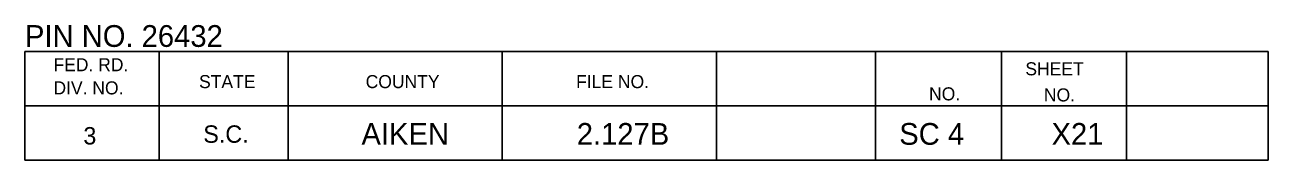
# Model space of a CAD drawing. Extents: x 1000 to 1162, y 999 to 8520.
# Drawn here: x 1133.06 to 1161.56, y 3400.05 to 3403.16 of the extents above; entities that cross this region are included whole.
import ezdxf

# ---------------------------------------------------------------- set-up
doc = ezdxf.new("R2010")
doc.units = 0
doc.layers.add('Level 20', color=7, linetype='Continuous')
doc.layers.add('Level 3', color=7, linetype='Continuous')

msp = doc.modelspace()

# ---------------------------------------------------------------- linework, layer by layer
at = {"layer": 'Level 3'}
for p, q in [((1133.055, 3402.546), (1161.555, 3402.546)), ((1133.055, 3402.546), (1133.055, 3400.046)), ((1133.055, 3402.546), (1161.555, 3402.546)), ((1133.055, 3402.546), (1133.055, 3400.046)), ((1133.055, 3402.546), (1161.555, 3402.546)), ((1133.055, 3402.546), (1133.055, 3400.046)), ((1133.055, 3402.546), (1161.555, 3402.546)), ((1133.055, 3402.546), (1133.055, 3400.046)), ((1133.055, 3402.546), (1161.555, 3402.546)), ((1133.055, 3402.546), (1133.055, 3400.046)), ((1133.055, 3402.546), (1161.555, 3402.546)), ((1133.055, 3402.546), (1133.055, 3400.046)), ((1133.055, 3402.546), (1161.555, 3402.546)), ((1133.055, 3402.546), (1133.055, 3400.046)), ((1133.055, 3402.546), (1161.555, 3402.546)), ((1133.055, 3402.546), (1133.055, 3400.046)), ((1133.055, 3402.546), (1161.555, 3402.546)), ((1133.055, 3402.546), (1133.055, 3400.046)), ((1133.055, 3402.546), (1161.555, 3402.546)), ((1133.055, 3402.546), (1133.055, 3400.046)), ((1133.055, 3402.546), (1161.555, 3402.546)), ((1133.055, 3402.546), (1133.055, 3400.046)), ((1133.055, 3402.546), (1161.555, 3402.546)), ((1133.055, 3402.546), (1133.055, 3400.046)), ((1133.055, 3402.546), (1161.555, 3402.546)), ((1133.055, 3402.546), (1133.055, 3400.046)), ((1133.055, 3402.546), (1161.555, 3402.546)), ((1133.055, 3402.546), (1133.055, 3400.046)), ((1133.055, 3402.546), (1161.555, 3402.546)), ((1133.055, 3402.546), (1133.055, 3400.046)), ((1133.055, 3402.546), (1161.555, 3402.546)), ((1133.055, 3402.546), (1133.055, 3400.046)), ((1133.055, 3402.546), (1161.555, 3402.546)), ((1133.055, 3402.546), (1133.055, 3400.046)), ((1133.055, 3402.546), (1161.555, 3402.546)), ((1133.055, 3402.546), (1133.055, 3400.046)), ((1133.055, 3402.546), (1161.555, 3402.546)), ((1133.055, 3402.546), (1133.055, 3400.046)), ((1136.132, 3402.546), (1136.132, 3400.046)), ((1136.132, 3402.546), (1136.132, 3400.046)), ((1136.132, 3402.546), (1136.132, 3400.046)), ((1136.132, 3402.546), (1136.132, 3400.046)), ((1136.132, 3402.546), (1136.132, 3400.046)), ((1136.132, 3402.546), (1136.132, 3400.046)), ((1136.132, 3402.546), (1136.132, 3400.046)), ((1136.132, 3402.546), (1136.132, 3400.046)), ((1136.132, 3402.546), (1136.132, 3400.046)), ((1136.132, 3402.546), (1136.132, 3400.046)), ((1136.132, 3402.546), (1136.132, 3400.046)), ((1136.132, 3402.546), (1136.132, 3400.046)), ((1136.132, 3402.546), (1136.132, 3400.046)), ((1136.132, 3402.546), (1136.132, 3400.046)), ((1136.132, 3402.546), (1136.132, 3400.046)), ((1136.132, 3402.546), (1136.132, 3400.046)), ((1136.132, 3402.546), (1136.132, 3400.046)), ((1136.132, 3402.546), (1136.132, 3400.046)), ((1136.132, 3402.546), (1136.132, 3400.046)), ((1139.087, 3402.546), (1139.087, 3400.046)), ((1139.087, 3402.546), (1139.087, 3400.046)), ((1139.087, 3402.546), (1139.087, 3400.046)), ((1139.087, 3402.546), (1139.087, 3400.046)), ((1139.087, 3402.546), (1139.087, 3400.046)), ((1139.087, 3402.546), (1139.087, 3400.046)), ((1139.087, 3402.546), (1139.087, 3400.046)), ((1139.087, 3402.546), (1139.087, 3400.046)), ((1139.087, 3402.546), (1139.087, 3400.046)), ((1139.087, 3402.546), (1139.087, 3400.046)), ((1139.087, 3402.546), (1139.087, 3400.046)), ((1139.087, 3402.546), (1139.087, 3400.046)), ((1139.087, 3402.546), (1139.087, 3400.046)), ((1139.087, 3402.546), (1139.087, 3400.046)), ((1139.087, 3402.546), (1139.087, 3400.046)), ((1139.087, 3402.546), (1139.087, 3400.046)), ((1139.087, 3402.546), (1139.087, 3400.046)), ((1139.087, 3402.546), (1139.087, 3400.046)), ((1139.087, 3402.546), (1139.087, 3400.046)), ((1144, 3402.546), (1144, 3400.046)), ((1144, 3402.546), (1144, 3400.046)), ((1144, 3402.546), (1144, 3400.046)), ((1144, 3402.546), (1144, 3400.046)), ((1144, 3402.546), (1144, 3400.046)), ((1144, 3402.546), (1144, 3400.046)), ((1144, 3402.546), (1144, 3400.046)), ((1144, 3402.546), (1144, 3400.046)), ((1144, 3402.546), (1144, 3400.046)), ((1144, 3402.546), (1144, 3400.046)), ((1144, 3402.546), (1144, 3400.046)), ((1144, 3402.546), (1144, 3400.046)), ((1144, 3402.546), (1144, 3400.046)), ((1144, 3402.546), (1144, 3400.046)), ((1144, 3402.546), (1144, 3400.046)), ((1144, 3402.546), (1144, 3400.046)), ((1144, 3402.546), (1144, 3400.046)), ((1144, 3402.546), (1144, 3400.046)), ((1144, 3402.546), (1144, 3400.046)), ((1148.913, 3402.546), (1148.913, 3400.046)), ((1148.913, 3402.546), (1148.913, 3400.046)), ((1148.913, 3402.546), (1148.913, 3400.046)), ((1148.913, 3402.546), (1148.913, 3400.046)), ((1148.913, 3402.546), (1148.913, 3400.046)), ((1148.913, 3402.546), (1148.913, 3400.046)), ((1148.913, 3402.546), (1148.913, 3400.046)), ((1148.913, 3402.546), (1148.913, 3400.046)), ((1148.913, 3402.546), (1148.913, 3400.046)), ((1148.913, 3402.546), (1148.913, 3400.046)), ((1148.913, 3402.546), (1148.913, 3400.046)), ((1148.913, 3402.546), (1148.913, 3400.046)), ((1148.913, 3402.546), (1148.913, 3400.046)), ((1148.913, 3402.546), (1148.913, 3400.046)), ((1148.913, 3402.546), (1148.913, 3400.046)), ((1148.913, 3402.546), (1148.913, 3400.046)), ((1148.913, 3402.546), (1148.913, 3400.046)), ((1148.913, 3402.546), (1148.913, 3400.046)), ((1148.913, 3402.546), (1148.913, 3400.046)), ((1152.554, 3402.546), (1152.554, 3400.046)), ((1152.554, 3402.546), (1152.554, 3400.046)), ((1152.554, 3402.546), (1152.554, 3400.046)), ((1152.554, 3402.546), (1152.554, 3400.046)), ((1152.554, 3402.546), (1152.554, 3400.046)), ((1152.554, 3402.546), (1152.554, 3400.046)), ((1152.554, 3402.546), (1152.554, 3400.046)), ((1152.554, 3402.546), (1152.554, 3400.046)), ((1152.554, 3402.546), (1152.554, 3400.046)), ((1152.554, 3402.546), (1152.554, 3400.046)), ((1152.554, 3402.546), (1152.554, 3400.046)), ((1152.554, 3402.546), (1152.554, 3400.046)), ((1152.554, 3402.546), (1152.554, 3400.046)), ((1152.554, 3402.546), (1152.554, 3400.046)), ((1152.554, 3402.546), (1152.554, 3400.046)), ((1152.554, 3402.546), (1152.554, 3400.046)), ((1152.554, 3402.546), (1152.554, 3400.046)), ((1152.554, 3402.546), (1152.554, 3400.046)), ((1152.554, 3402.546), (1152.554, 3400.046)), ((1155.44, 3402.546), (1155.44, 3400.046)), ((1155.44, 3402.546), (1155.44, 3400.046)), ((1155.44, 3402.546), (1155.44, 3400.046)), ((1155.44, 3402.546), (1155.44, 3400.046)), ((1155.44, 3402.546), (1155.44, 3400.046)), ((1155.44, 3402.546), (1155.44, 3400.046)), ((1155.44, 3402.546), (1155.44, 3400.046)), ((1155.44, 3402.546), (1155.44, 3400.046)), ((1155.44, 3402.546), (1155.44, 3400.046)), ((1155.44, 3402.546), (1155.44, 3400.046)), ((1155.44, 3402.546), (1155.44, 3400.046)), ((1155.44, 3402.546), (1155.44, 3400.046)), ((1155.44, 3402.546), (1155.44, 3400.046)), ((1155.44, 3402.546), (1155.44, 3400.046)), ((1155.44, 3402.546), (1155.44, 3400.046)), ((1155.44, 3402.546), (1155.44, 3400.046)), ((1155.44, 3402.546), (1155.44, 3400.046)), ((1155.44, 3402.546), (1155.44, 3400.046)), ((1155.44, 3402.546), (1155.44, 3400.046)), ((1158.305, 3402.546), (1158.305, 3400.046)), ((1158.305, 3402.546), (1158.305, 3400.046)), ((1158.305, 3402.546), (1158.305, 3400.046)), ((1158.305, 3402.546), (1158.305, 3400.046)), ((1158.305, 3402.546), (1158.305, 3400.046)), ((1158.305, 3402.546), (1158.305, 3400.046)), ((1158.305, 3402.546), (1158.305, 3400.046)), ((1158.305, 3402.546), (1158.305, 3400.046)), ((1158.305, 3402.546), (1158.305, 3400.046)), ((1158.305, 3402.546), (1158.305, 3400.046)), ((1158.305, 3402.546), (1158.305, 3400.046)), ((1158.305, 3402.546), (1158.305, 3400.046)), ((1158.305, 3402.546), (1158.305, 3400.046)), ((1158.305, 3402.546), (1158.305, 3400.046)), ((1158.305, 3402.546), (1158.305, 3400.046)), ((1158.305, 3402.546), (1158.305, 3400.046)), ((1158.305, 3402.546), (1158.305, 3400.046)), ((1158.305, 3402.546), (1158.305, 3400.046)), ((1158.305, 3402.546), (1158.305, 3400.046)), ((1161.555, 3402.546), (1161.555, 3400.046)), ((1161.555, 3402.546), (1161.555, 3400.046)), ((1161.555, 3402.546), (1161.555, 3400.046)), ((1161.555, 3402.546), (1161.555, 3400.046)), ((1161.555, 3402.546), (1161.555, 3400.046)), ((1161.555, 3402.546), (1161.555, 3400.046)), ((1161.555, 3402.546), (1161.555, 3400.046)), ((1161.555, 3402.546), (1161.555, 3400.046)), ((1161.555, 3402.546), (1161.555, 3400.046)), ((1161.555, 3402.546), (1161.555, 3400.046)), ((1161.555, 3402.546), (1161.555, 3400.046)), ((1161.555, 3402.546), (1161.555, 3400.046)), ((1161.555, 3402.546), (1161.555, 3400.046)), ((1161.555, 3402.546), (1161.555, 3400.046)), ((1161.555, 3402.546), (1161.555, 3400.046)), ((1161.555, 3402.546), (1161.555, 3400.046)), ((1161.555, 3402.546), (1161.555, 3400.046)), ((1161.555, 3402.546), (1161.555, 3400.046)), ((1161.555, 3402.546), (1161.555, 3400.046)), ((1133.055, 3401.296), (1161.555, 3401.296)), ((1133.055, 3401.296), (1161.555, 3401.296)), ((1133.055, 3401.296), (1161.555, 3401.296)), ((1133.055, 3401.296), (1161.555, 3401.296)), ((1133.055, 3401.296), (1161.555, 3401.296)), ((1133.055, 3401.296), (1161.555, 3401.296)), ((1133.055, 3401.296), (1161.555, 3401.296)), ((1133.055, 3401.296), (1161.555, 3401.296)), ((1133.055, 3401.296), (1161.555, 3401.296)), ((1133.055, 3401.296), (1161.555, 3401.296)), ((1133.055, 3401.296), (1161.555, 3401.296)), ((1133.055, 3401.296), (1161.555, 3401.296)), ((1133.055, 3401.296), (1161.555, 3401.296)), ((1133.055, 3401.296), (1161.555, 3401.296)), ((1133.055, 3401.296), (1161.555, 3401.296)), ((1133.055, 3401.296), (1161.555, 3401.296)), ((1133.055, 3401.296), (1161.555, 3401.296)), ((1133.055, 3401.296), (1161.555, 3401.296)), ((1133.055, 3401.296), (1161.555, 3401.296)), ((1133.055, 3400.046), (1161.555, 3400.046)), ((1133.055, 3400.046), (1161.555, 3400.046)), ((1133.055, 3400.046), (1161.555, 3400.046)), ((1133.055, 3400.046), (1161.555, 3400.046)), ((1133.055, 3400.046), (1161.555, 3400.046)), ((1133.055, 3400.046), (1161.555, 3400.046)), ((1133.055, 3400.046), (1161.555, 3400.046)), ((1133.055, 3400.046), (1161.555, 3400.046)), ((1133.055, 3400.046), (1161.555, 3400.046)), ((1133.055, 3400.046), (1161.555, 3400.046)), ((1133.055, 3400.046), (1161.555, 3400.046)), ((1133.055, 3400.046), (1161.555, 3400.046)), ((1133.055, 3400.046), (1161.555, 3400.046)), ((1133.055, 3400.046), (1161.555, 3400.046)), ((1133.055, 3400.046), (1161.555, 3400.046)), ((1133.055, 3400.046), (1161.555, 3400.046)), ((1133.055, 3400.046), (1161.555, 3400.046)), ((1133.055, 3400.046), (1161.555, 3400.046)), ((1133.055, 3400.046), (1161.555, 3400.046))]:
    msp.add_line(p, q, dxfattribs=at)

# ---------------------------------------------------------------- texts
at = {"layer": 'Level 20'}
for s, p in [('PIN NO. 26432', (1133.058, 3402.65)), ('2.127B', (1145.707, 3400.4)), ('SC 4', (1153.099, 3400.4)), ('X21', (1156.59, 3400.4)), ('AIKEN', (1140.771, 3400.4))]:
    msp.add_text(s, height=0.5, dxfattribs=at).set_placement(p)
at = {"layer": 'Level 3'}
for s, height, p in [('FED. RD.', 0.3, (1133.71, 3402.09)), ('FED. RD.', 0.3, (1133.71, 3402.09)), ('FED. RD.', 0.3, (1133.71, 3402.09)), ('FED. RD.', 0.3, (1133.71, 3402.09)), ('FED. RD.', 0.3, (1133.71, 3402.09)), ('FED. RD.', 0.3, (1133.71, 3402.09)), ('FED. RD.', 0.3, (1133.71, 3402.09)), ('FED. RD.', 0.3, (1133.71, 3402.09)), ('FED. RD.', 0.3, (1133.71, 3402.09)), ('FED. RD.', 0.3, (1133.71, 3402.09)), ('FED. RD.', 0.3, (1133.71, 3402.09)), ('FED. RD.', 0.3, (1133.71, 3402.09)), ('FED. RD.', 0.3, (1133.71, 3402.09)), ('FED. RD.', 0.3, (1133.71, 3402.09)), ('FED. RD.', 0.3, (1133.71, 3402.09)), ('FED. RD.', 0.3, (1133.71, 3402.09)), ('FED. RD.', 0.3, (1133.71, 3402.09)), ('FED. RD.', 0.3, (1133.71, 3402.09)), ('FED. RD.', 0.3, (1133.71, 3402.09)), ('SHEET', 0.3, (1155.99, 3401.996)), ('SHEET', 0.3, (1155.99, 3401.996)), ('SHEET', 0.3, (1155.99, 3401.996)), ('SHEET', 0.3, (1155.99, 3401.996)), ('SHEET', 0.3, (1155.99, 3401.996)), ('SHEET', 0.3, (1155.99, 3401.996)), ('SHEET', 0.3, (1155.99, 3401.996)), ('SHEET', 0.3, (1155.99, 3401.996)), ('SHEET', 0.3, (1155.99, 3401.996)), ('SHEET', 0.3, (1155.99, 3401.996)), ('SHEET', 0.3, (1155.99, 3401.996)), ('SHEET', 0.3, (1155.99, 3401.996)), ('SHEET', 0.3, (1155.99, 3401.996)), ('SHEET', 0.3, (1155.99, 3401.996)), ('SHEET', 0.3, (1155.99, 3401.996)), ('SHEET', 0.3, (1155.99, 3401.996)), ('SHEET', 0.3, (1155.99, 3401.996)), ('SHEET', 0.3, (1155.99, 3401.996)), ('SHEET', 0.3, (1155.99, 3401.996)), ('DIV. NO.', 0.3, (1133.71, 3401.558)), ('DIV. NO.', 0.3, (1133.71, 3401.558)), ('DIV. NO.', 0.3, (1133.71, 3401.558)), ('DIV. NO.', 0.3, (1133.71, 3401.558)), ('DIV. NO.', 0.3, (1133.71, 3401.558)), ('DIV. NO.', 0.3, (1133.71, 3401.558)), ('DIV. NO.', 0.3, (1133.71, 3401.558)), ('DIV. NO.', 0.3, (1133.71, 3401.558)), ('DIV. NO.', 0.3, (1133.71, 3401.558)), ('DIV. NO.', 0.3, (1133.71, 3401.558)), ('DIV. NO.', 0.3, (1133.71, 3401.558)), ('DIV. NO.', 0.3, (1133.71, 3401.558)), ('DIV. NO.', 0.3, (1133.71, 3401.558)), ('DIV. NO.', 0.3, (1133.71, 3401.558)), ('DIV. NO.', 0.3, (1133.71, 3401.558)), ('DIV. NO.', 0.3, (1133.71, 3401.558)), ('DIV. NO.', 0.3, (1133.71, 3401.558)), ('DIV. NO.', 0.3, (1133.71, 3401.558)), ('DIV. NO.', 0.3, (1133.71, 3401.558)), ('STATE', 0.3, (1137.048, 3401.702)), ('STATE', 0.3, (1137.048, 3401.702)), ('STATE', 0.3, (1137.048, 3401.702)), ('STATE', 0.3, (1137.048, 3401.702)), ('STATE', 0.3, (1137.048, 3401.702)), ('STATE', 0.3, (1137.048, 3401.702)), ('STATE', 0.3, (1137.048, 3401.702)), ('STATE', 0.3, (1137.048, 3401.702)), ('STATE', 0.3, (1137.048, 3401.702)), ('STATE', 0.3, (1137.048, 3401.702)), ('STATE', 0.3, (1137.048, 3401.702)), ('STATE', 0.3, (1137.048, 3401.702)), ('STATE', 0.3, (1137.048, 3401.702)), ('STATE', 0.3, (1137.048, 3401.702)), ('STATE', 0.3, (1137.048, 3401.702)), ('STATE', 0.3, (1137.048, 3401.702)), ('STATE', 0.3, (1137.048, 3401.702)), ('STATE', 0.3, (1137.048, 3401.702)), ('STATE', 0.3, (1137.048, 3401.702)), ('COUNTY', 0.3, (1140.867, 3401.702)), ('COUNTY', 0.3, (1140.867, 3401.702)), ('COUNTY', 0.3, (1140.867, 3401.702)), ('COUNTY', 0.3, (1140.867, 3401.702)), ('COUNTY', 0.3, (1140.867, 3401.702)), ('COUNTY', 0.3, (1140.867, 3401.702)), ('COUNTY', 0.3, (1140.867, 3401.702)), ('COUNTY', 0.3, (1140.867, 3401.702)), ('COUNTY', 0.3, (1140.867, 3401.702)), ('COUNTY', 0.3, (1140.867, 3401.702)), ('COUNTY', 0.3, (1140.867, 3401.702)), ('COUNTY', 0.3, (1140.867, 3401.702)), ('COUNTY', 0.3, (1140.867, 3401.702)), ('COUNTY', 0.3, (1140.867, 3401.702)), ('COUNTY', 0.3, (1140.867, 3401.702)), ('COUNTY', 0.3, (1140.867, 3401.702)), ('COUNTY', 0.3, (1140.867, 3401.702)), ('COUNTY', 0.3, (1140.867, 3401.702)), ('COUNTY', 0.3, (1140.867, 3401.702)), ('FILE NO.', 0.3, (1145.691, 3401.702)), ('FILE NO.', 0.3, (1145.691, 3401.702)), ('FILE NO.', 0.3, (1145.691, 3401.702)), ('FILE NO.', 0.3, (1145.691, 3401.702)), ('FILE NO.', 0.3, (1145.691, 3401.702)), ('FILE NO.', 0.3, (1145.691, 3401.702)), ('FILE NO.', 0.3, (1145.691, 3401.702)), ('FILE NO.', 0.3, (1145.691, 3401.702)), ('FILE NO.', 0.3, (1145.691, 3401.702)), ('FILE NO.', 0.3, (1145.691, 3401.702)), ('FILE NO.', 0.3, (1145.691, 3401.702)), ('FILE NO.', 0.3, (1145.691, 3401.702)), ('FILE NO.', 0.3, (1145.691, 3401.702)), ('FILE NO.', 0.3, (1145.691, 3401.702)), ('FILE NO.', 0.3, (1145.691, 3401.702)), ('FILE NO.', 0.3, (1145.691, 3401.702)), ('FILE NO.', 0.3, (1145.691, 3401.702)), ('FILE NO.', 0.3, (1145.691, 3401.702)), ('FILE NO.', 0.3, (1145.691, 3401.702)), ('NO.', 0.3, (1153.782, 3401.421)), ('NO.', 0.3, (1153.782, 3401.421)), ('NO.', 0.3, (1153.782, 3401.421)), ('NO.', 0.3, (1153.782, 3401.421)), ('NO.', 0.3, (1153.782, 3401.421)), ('NO.', 0.3, (1153.782, 3401.421)), ('NO.', 0.3, (1153.782, 3401.421)), ('NO.', 0.3, (1153.782, 3401.421)), ('NO.', 0.3, (1153.782, 3401.421)), ('NO.', 0.3, (1153.782, 3401.421)), ('NO.', 0.3, (1153.782, 3401.421)), ('NO.', 0.3, (1153.782, 3401.421)), ('NO.', 0.3, (1153.782, 3401.421)), ('NO.', 0.3, (1153.782, 3401.421)), ('NO.', 0.3, (1153.782, 3401.421)), ('NO.', 0.3, (1153.782, 3401.421)), ('NO.', 0.3, (1153.782, 3401.421)), ('NO.', 0.3, (1153.782, 3401.421)), ('NO.', 0.3, (1153.782, 3401.421)), ('NO.', 0.3, (1156.415, 3401.396)), ('NO.', 0.3, (1156.415, 3401.396)), ('NO.', 0.3, (1156.415, 3401.396)), ('NO.', 0.3, (1156.415, 3401.396)), ('NO.', 0.3, (1156.415, 3401.396)), ('NO.', 0.3, (1156.415, 3401.396)), ('NO.', 0.3, (1156.415, 3401.396)), ('NO.', 0.3, (1156.415, 3401.396)), ('NO.', 0.3, (1156.415, 3401.396)), ('NO.', 0.3, (1156.415, 3401.396)), ('NO.', 0.3, (1156.415, 3401.396)), ('NO.', 0.3, (1156.415, 3401.396)), ('NO.', 0.3, (1156.415, 3401.396)), ('NO.', 0.3, (1156.415, 3401.396)), ('NO.', 0.3, (1156.415, 3401.396)), ('NO.', 0.3, (1156.415, 3401.396)), ('NO.', 0.3, (1156.415, 3401.396)), ('NO.', 0.3, (1156.415, 3401.396)), ('NO.', 0.3, (1156.415, 3401.396)), ('3', 0.4, (1134.396, 3400.407)), ('3', 0.4, (1134.396, 3400.407)), ('3', 0.4, (1134.396, 3400.407)), ('3', 0.4, (1134.396, 3400.407)), ('3', 0.4, (1134.396, 3400.407)), ('3', 0.4, (1134.396, 3400.407)), ('3', 0.4, (1134.396, 3400.407)), ('3', 0.4, (1134.396, 3400.407)), ('3', 0.4, (1134.396, 3400.407)), ('3', 0.4, (1134.396, 3400.407)), ('3', 0.4, (1134.396, 3400.407)), ('3', 0.4, (1134.396, 3400.407)), ('3', 0.4, (1134.396, 3400.407)), ('3', 0.4, (1134.396, 3400.407)), ('3', 0.4, (1134.396, 3400.407)), ('3', 0.4, (1134.396, 3400.407)), ('3', 0.4, (1134.396, 3400.407)), ('3', 0.4, (1134.396, 3400.407)), ('3', 0.4, (1134.396, 3400.407)), ('S.C.', 0.4, (1137.145, 3400.446)), ('S.C.', 0.4, (1137.145, 3400.446)), ('S.C.', 0.4, (1137.145, 3400.446)), ('S.C.', 0.4, (1137.145, 3400.446)), ('S.C.', 0.4, (1137.145, 3400.446)), ('S.C.', 0.4, (1137.145, 3400.446)), ('S.C.', 0.4, (1137.145, 3400.446)), ('S.C.', 0.4, (1137.145, 3400.446)), ('S.C.', 0.4, (1137.145, 3400.446)), ('S.C.', 0.4, (1137.145, 3400.446)), ('S.C.', 0.4, (1137.145, 3400.446)), ('S.C.', 0.4, (1137.145, 3400.446)), ('S.C.', 0.4, (1137.145, 3400.446)), ('S.C.', 0.4, (1137.145, 3400.446)), ('S.C.', 0.4, (1137.145, 3400.446)), ('S.C.', 0.4, (1137.145, 3400.446)), ('S.C.', 0.4, (1137.145, 3400.446)), ('S.C.', 0.4, (1137.145, 3400.446)), ('S.C.', 0.4, (1137.145, 3400.446))]:
    msp.add_text(s, height=height, dxfattribs=at).set_placement(p)

doc.saveas('drawing.dxf')
